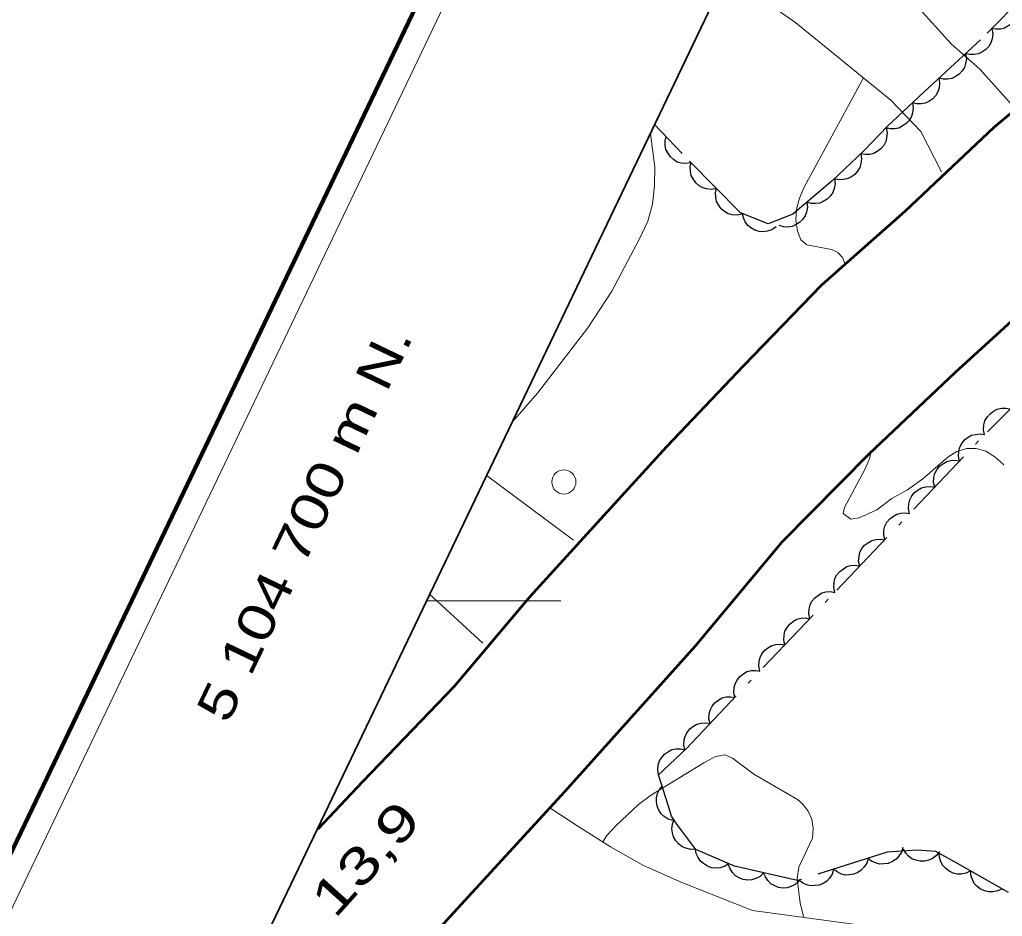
# Model space of a CAD drawing. Extents: x 355726 to 357533, y 5103782 to 5105258.
# Drawn here: x 355833.77 to 355874.45, y 5104686.94 to 5104724.05 of the extents above; entities that cross this region are included whole.
import ezdxf
from ezdxf.enums import TextEntityAlignment as Align

# ---------------------------------------------------------------- set-up
doc = ezdxf.new("R2010")
doc.units = 0
doc.header["$LTSCALE"] = 0.6
doc.linetypes.add('DOT_DASHED', pattern=[7.7, 5, -1.2, 0.3, -1.2])
doc.linetypes.add('LONG_DASHED', pattern=[7.5, 6, -1.5])
for name, color, linetype, lineweight in [('19', 7, 'Continuous', 13), ('2', 7, 'LONG_DASHED', 13), ('21', 7, 'LONG_DASHED', 35), ('3', 7, 'Continuous', 140), ('36', 7, 'Continuous', 13), ('44', 7, 'Continuous', 25), ('60', 7, 'Continuous', 13), ('61', 7, 'Continuous', 13)]:
    doc.layers.add(name, color=color, linetype=linetype, lineweight=lineweight)

msp = doc.modelspace()

# ---------------------------------------------------------------- linework, layer by layer
at = {"layer": '19'}
for p, q in [((355856.7, 5104702.51), (355853.09, 5104705.2)), ((355850.73, 5104700.29), (355852.94, 5104698.24))]:
    msp.add_line(p, q, dxfattribs=at)
for points in [[(355864.6, 5104729.25), (355865.57, 5104728.55), (355869.6, 5104725.58), (355870.87, 5104724.67), (355872.33, 5104723.06), (355873.52, 5104722), (355874.98, 5104720.38)], [(355871.93, 5104717.76), (355871.08, 5104719.42), (355869.83, 5104720.72), (355865.9, 5104723.92), (355863.02, 5104725.95)], [(355855.76, 5104691.4), (355856.92, 5104690.65), (355858.23, 5104689.81), (355859.59, 5104689.04), (355861.18, 5104688.34), (355864.11, 5104687.18), (355870.32, 5104686.34), (355873.44, 5104685.86), (355872.73, 5104678.54)]]:
    msp.add_lwpolyline(points, dxfattribs=at)
at = {"layer": '2', "linetype": 'Continuous'}
for points in [[(355868.7, 5104721.64), (355866.25, 5104717.12), (355866.05, 5104716.67), (355865.93, 5104716.21), (355865.9, 5104715.76), (355865.97, 5104715.32), (355866.11, 5104714.94), (355866.36, 5104714.74), (355867.38, 5104714.54), (355867.64, 5104714.42), (355867.83, 5104714.21), (355867.94, 5104713.93)], [(355859.88, 5104719.33), (355860.06, 5104717.95), (355860.05, 5104717.17), (355859.97, 5104716.42), (355859.77, 5104715.72), (355859.44, 5104715.01), (355858.28, 5104712.82), (355857.29, 5104711.3), (355855.21, 5104708.59), (355854.17, 5104707.41)], [(355869, 5104706.13), (355868.95, 5104705.87), (355868.76, 5104705.43), (355867.92, 5104703.86), (355867.86, 5104703.61), (355868.18, 5104703.38), (355868.52, 5104703.43), (355869.25, 5104703.76), (355869.87, 5104704.24), (355870.52, 5104704.59), (355871.16, 5104705.05), (355872.2, 5104705.94), (355872.56, 5104706.18), (355872.96, 5104706.3), (355873.37, 5104706.3), (355873.77, 5104706.2), (355874.14, 5104705.96), (355874.51, 5104705.63)], [(355857.91, 5104690.02), (355858.08, 5104690.28), (355858.46, 5104690.7), (355859.39, 5104691.57), (355859.93, 5104691.97), (355862.1, 5104693.3), (355862.58, 5104693.55), (355862.97, 5104693.62), (355863.28, 5104693.49), (355864.16, 5104692.83), (355865.97, 5104691.78), (355866.2, 5104691.57), (355866.41, 5104691.29), (355866.56, 5104690.96), (355866.62, 5104690.58), (355866.59, 5104690.18), (355866.03, 5104688.97), (355865.96, 5104688.51), (355866.08, 5104687.49), (355866.23, 5104686.89)]]:
    msp.add_lwpolyline(points, dxfattribs=at)
at = {"layer": '21', "linetype": 'Continuous', "lineweight": 53}
for points in [[(355909.86, 5104740.86), (355905.16, 5104738.78), (355901.16, 5104737.01), (355891.03, 5104731.88), (355889.08, 5104730.6), (355886.88, 5104729.17), (355882.37, 5104726.22), (355878.23, 5104723.05), (355874.1, 5104719.59), (355870.43, 5104716.13), (355866.97, 5104713.07), (355863.74, 5104709.72), (355860.55, 5104706.38), (355857.96, 5104703.53), (355854.88, 5104700.15), (355851.76, 5104696.45), (355847.96, 5104692.51), (355846.11, 5104690.55)], [(355903.04, 5104730.51), (355895.74, 5104726.76), (355889.22, 5104722.71), (355885.02, 5104719.76), (355881.78, 5104717.58), (355878.66, 5104715), (355875.6, 5104712.28), (355872.5, 5104709.45), (355868.93, 5104706.07), (355865.32, 5104702.43), (355861.73, 5104698.12), (355856.34, 5104692.11), (355851.43, 5104686.76), (355847.7, 5104682.46), (355841.92, 5104676.38), (355836.26, 5104669.98)]]:
    msp.add_lwpolyline(points, dxfattribs=at)
at = {"layer": '36'}
msp.add_circle((355856.299, 5104704.92), 0.5, dxfattribs=at)
at = {"layer": '44', "linetype": 'DOT_DASHED'}
for points in [[(355871.93, 5104744.56), (355872.74, 5104743.88), (355874.29, 5104742.41), (355875.33, 5104741.43), (355877.25, 5104739.55), (355878.53, 5104737.54), (355879.17, 5104736.58), (355879.28, 5104735.73), (355879.62, 5104733.46), (355879.38, 5104732), (355878.91, 5104730.49), (355878.05, 5104728.99), (355877.02, 5104727.19), (355875.93, 5104725.63), (355873.54, 5104723.22), (355871.41, 5104721.25), (355869.7, 5104719.64), (355868.71, 5104718.62), (355867.4, 5104717.38), (355865.78, 5104716.01), (355864.75, 5104715.61), (355863.61, 5104716.06), (355861.19, 5104718.52), (355860.04, 5104719.73)], [(355874.71, 5104687.93), (355873.2, 5104688.78), (355872.6, 5104689.12), (355871.7, 5104689.63), (355870.92, 5104689.68), (355869.68, 5104689.59), (355865.97, 5104688.42), (355863.36, 5104689.01), (355861.76, 5104689.71), (355860.97, 5104690.76), (355860.75, 5104691.08), (355860.62, 5104691.54), (355860.22, 5104692.8), (355861.37, 5104693.89), (355867.6, 5104700.44), (355873.83, 5104707), (355880.55, 5104713.7)]]:
    msp.add_lwpolyline(points, dxfattribs=at)
at = {"layer": '44'}
for points in [[(355875.06, 5104724.75), (355875.1, 5104724.55), (355875.08, 5104724.35), (355875.04, 5104724.19), (355874.96, 5104724.03), (355874.84, 5104723.89), (355874.68, 5104723.78), (355874.54, 5104723.7), (355874.37, 5104723.66), (355874.18, 5104723.66), (355874, 5104723.69)], [(355874.02, 5104723.67), (355874.06, 5104723.46), (355874.03, 5104723.26), (355873.98, 5104723.1), (355873.89, 5104722.95), (355873.76, 5104722.82), (355873.6, 5104722.71), (355873.46, 5104722.64), (355873.28, 5104722.61), (355873.1, 5104722.61), (355872.92, 5104722.65)], [(355872.92, 5104722.65), (355872.96, 5104722.44), (355872.93, 5104722.24), (355872.88, 5104722.08), (355872.79, 5104721.93), (355872.66, 5104721.8), (355872.5, 5104721.69), (355872.36, 5104721.62), (355872.18, 5104721.59), (355872, 5104721.59), (355871.82, 5104721.63)], [(355871.82, 5104721.63), (355871.85, 5104721.43), (355871.83, 5104721.23), (355871.78, 5104721.07), (355871.69, 5104720.92), (355871.57, 5104720.78), (355871.41, 5104720.67), (355871.26, 5104720.6), (355871.09, 5104720.57), (355870.9, 5104720.57), (355870.73, 5104720.61)], [(355870.73, 5104720.61), (355870.76, 5104720.4), (355870.73, 5104720.2), (355870.69, 5104720.04), (355870.6, 5104719.89), (355870.47, 5104719.75), (355870.31, 5104719.65), (355870.17, 5104719.57), (355870, 5104719.54), (355869.81, 5104719.54), (355869.63, 5104719.58)], [(355869.64, 5104719.58), (355869.68, 5104719.37), (355869.66, 5104719.17), (355869.63, 5104719.01), (355869.54, 5104718.85), (355869.42, 5104718.71), (355869.27, 5104718.6), (355869.13, 5104718.52), (355868.96, 5104718.48), (355868.77, 5104718.47), (355868.59, 5104718.5)], [(355861.56, 5104718.13), (355861.35, 5104718.1), (355861.15, 5104718.12), (355860.99, 5104718.16), (355860.84, 5104718.26), (355860.71, 5104718.38), (355860.6, 5104718.54), (355860.52, 5104718.68), (355860.49, 5104718.86), (355860.49, 5104719.04), (355860.53, 5104719.22)], [(355868.59, 5104718.5), (355868.62, 5104718.3), (355868.59, 5104718.1), (355868.55, 5104717.94), (355868.46, 5104717.79), (355868.34, 5104717.65), (355868.18, 5104717.54), (355868.03, 5104717.47), (355867.86, 5104717.44), (355867.67, 5104717.43), (355867.5, 5104717.47)], [(355862.62, 5104717.07), (355862.41, 5104717.03), (355862.21, 5104717.05), (355862.05, 5104717.09), (355861.9, 5104717.18), (355861.76, 5104717.3), (355861.65, 5104717.46), (355861.57, 5104717.6), (355861.54, 5104717.77), (355861.53, 5104717.96), (355861.57, 5104718.14)], [(355867.5, 5104717.47), (355867.53, 5104717.26), (355867.49, 5104717.06), (355867.44, 5104716.9), (355867.33, 5104716.76), (355867.2, 5104716.63), (355867.04, 5104716.53), (355866.89, 5104716.46), (355866.72, 5104716.44), (355866.53, 5104716.45), (355866.36, 5104716.5)], [(355863.67, 5104716), (355863.47, 5104715.96), (355863.26, 5104715.98), (355863.1, 5104716.02), (355862.95, 5104716.11), (355862.81, 5104716.23), (355862.7, 5104716.39), (355862.62, 5104716.53), (355862.59, 5104716.71), (355862.58, 5104716.89), (355862.62, 5104717.07)], [(355866.36, 5104716.5), (355866.38, 5104716.29), (355866.34, 5104716.09), (355866.29, 5104715.93), (355866.19, 5104715.79), (355866.06, 5104715.66), (355865.89, 5104715.56), (355865.75, 5104715.49), (355865.57, 5104715.47), (355865.39, 5104715.48), (355865.21, 5104715.53)], [(355865.09, 5104715.48), (355864.91, 5104715.36), (355864.72, 5104715.3), (355864.56, 5104715.27), (355864.38, 5104715.29), (355864.21, 5104715.34), (355864.04, 5104715.44), (355863.91, 5104715.54), (355863.81, 5104715.68), (355863.73, 5104715.85), (355863.69, 5104716.03)], [(355873.71, 5104706.88), (355873.67, 5104707.08), (355873.69, 5104707.29), (355873.73, 5104707.45), (355873.82, 5104707.6), (355873.94, 5104707.74), (355874.09, 5104707.85), (355874.24, 5104707.93), (355874.41, 5104707.97), (355874.59, 5104707.97), (355874.77, 5104707.94)], [(355872.68, 5104705.79), (355872.63, 5104705.99), (355872.65, 5104706.19), (355872.69, 5104706.36), (355872.77, 5104706.51), (355872.88, 5104706.66), (355873.04, 5104706.77), (355873.18, 5104706.85), (355873.35, 5104706.89), (355873.53, 5104706.91), (355873.71, 5104706.88)], [(355871.65, 5104704.7), (355871.6, 5104704.9), (355871.62, 5104705.11), (355871.65, 5104705.27), (355871.74, 5104705.42), (355871.85, 5104705.57), (355872.01, 5104705.68), (355872.15, 5104705.77), (355872.32, 5104705.81), (355872.5, 5104705.82), (355872.68, 5104705.79)], [(355870.61, 5104703.61), (355870.57, 5104703.82), (355870.58, 5104704.02), (355870.62, 5104704.18), (355870.7, 5104704.34), (355870.82, 5104704.48), (355870.97, 5104704.59), (355871.11, 5104704.68), (355871.28, 5104704.72), (355871.47, 5104704.73), (355871.65, 5104704.7)], [(355869.58, 5104702.53), (355869.54, 5104702.73), (355869.55, 5104702.93), (355869.59, 5104703.09), (355869.67, 5104703.25), (355869.79, 5104703.39), (355869.94, 5104703.51), (355870.08, 5104703.59), (355870.25, 5104703.63), (355870.44, 5104703.64), (355870.61, 5104703.61)], [(355868.55, 5104701.44), (355868.5, 5104701.64), (355868.52, 5104701.84), (355868.55, 5104702.01), (355868.64, 5104702.16), (355868.75, 5104702.3), (355868.91, 5104702.42), (355869.05, 5104702.5), (355869.22, 5104702.54), (355869.4, 5104702.55), (355869.58, 5104702.53)], [(355867.51, 5104700.35), (355867.47, 5104700.55), (355867.49, 5104700.76), (355867.52, 5104700.92), (355867.6, 5104701.07), (355867.72, 5104701.22), (355867.87, 5104701.33), (355868.01, 5104701.42), (355868.18, 5104701.46), (355868.37, 5104701.47), (355868.55, 5104701.44)], [(355866.48, 5104699.26), (355866.44, 5104699.47), (355866.45, 5104699.67), (355866.49, 5104699.83), (355866.57, 5104699.99), (355866.69, 5104700.13), (355866.84, 5104700.24), (355866.98, 5104700.33), (355867.15, 5104700.37), (355867.34, 5104700.38), (355867.51, 5104700.35)], [(355865.45, 5104698.18), (355865.4, 5104698.38), (355865.42, 5104698.58), (355865.45, 5104698.74), (355865.54, 5104698.9), (355865.65, 5104699.04), (355865.81, 5104699.16), (355865.95, 5104699.24), (355866.12, 5104699.28), (355866.3, 5104699.29), (355866.48, 5104699.26)], [(355864.41, 5104697.09), (355864.37, 5104697.29), (355864.38, 5104697.5), (355864.42, 5104697.66), (355864.5, 5104697.81), (355864.62, 5104697.96), (355864.77, 5104698.07), (355864.91, 5104698.15), (355865.08, 5104698.19), (355865.27, 5104698.21), (355865.45, 5104698.18)], [(355863.38, 5104696), (355863.33, 5104696.21), (355863.35, 5104696.41), (355863.39, 5104696.57), (355863.47, 5104696.72), (355863.59, 5104696.87), (355863.74, 5104696.98), (355863.88, 5104697.07), (355864.05, 5104697.11), (355864.24, 5104697.12), (355864.41, 5104697.09)], [(355862.35, 5104694.92), (355862.3, 5104695.12), (355862.32, 5104695.32), (355862.35, 5104695.48), (355862.44, 5104695.64), (355862.55, 5104695.78), (355862.71, 5104695.9), (355862.85, 5104695.98), (355863.02, 5104696.02), (355863.2, 5104696.03), (355863.38, 5104696)], [(355861.31, 5104693.83), (355861.27, 5104694.03), (355861.28, 5104694.24), (355861.32, 5104694.4), (355861.4, 5104694.55), (355861.52, 5104694.7), (355861.67, 5104694.81), (355861.81, 5104694.89), (355861.98, 5104694.93), (355862.17, 5104694.95), (355862.35, 5104694.92)], [(355860.22, 5104692.8), (355860.19, 5104693.01), (355860.21, 5104693.21), (355860.26, 5104693.37), (355860.35, 5104693.52), (355860.47, 5104693.65), (355860.63, 5104693.76), (355860.77, 5104693.84), (355860.95, 5104693.87), (355861.13, 5104693.87), (355861.31, 5104693.83)], [(355860.82, 5104690.9), (355860.62, 5104690.96), (355860.45, 5104691.07), (355860.33, 5104691.18), (355860.23, 5104691.33), (355860.16, 5104691.5), (355860.14, 5104691.69), (355860.13, 5104691.85), (355860.18, 5104692.02), (355860.26, 5104692.19), (355860.37, 5104692.33)], [(355861.75, 5104689.72), (355861.55, 5104689.71), (355861.35, 5104689.76), (355861.19, 5104689.82), (355861.06, 5104689.93), (355860.93, 5104690.06), (355860.84, 5104690.23), (355860.79, 5104690.39), (355860.77, 5104690.56), (355860.79, 5104690.75), (355860.85, 5104690.92)], [(355863.12, 5104689.11), (355862.95, 5104689), (355862.75, 5104688.95), (355862.59, 5104688.93), (355862.41, 5104688.95), (355862.24, 5104689.01), (355862.08, 5104689.12), (355861.95, 5104689.22), (355861.86, 5104689.37), (355861.78, 5104689.54), (355861.75, 5104689.71)], [(355870.33, 5104689.79), (355870.27, 5104689.59), (355870.15, 5104689.42), (355870.05, 5104689.3), (355869.9, 5104689.21), (355869.73, 5104689.13), (355869.54, 5104689.11), (355869.37, 5104689.1), (355869.2, 5104689.15), (355869.04, 5104689.23), (355868.9, 5104689.34)], [(355871.85, 5104689.62), (355871.72, 5104689.46), (355871.56, 5104689.34), (355871.41, 5104689.26), (355871.24, 5104689.23), (355871.05, 5104689.22), (355870.87, 5104689.27), (355870.71, 5104689.32), (355870.57, 5104689.43), (355870.45, 5104689.56), (355870.36, 5104689.72)], [(355873.14, 5104688.82), (355872.95, 5104688.72), (355872.75, 5104688.69), (355872.58, 5104688.68), (355872.41, 5104688.73), (355872.25, 5104688.81), (355872.1, 5104688.93), (355871.98, 5104689.04), (355871.9, 5104689.2), (355871.85, 5104689.38), (355871.83, 5104689.55)], [(355864.57, 5104688.74), (355864.42, 5104688.59), (355864.24, 5104688.5), (355864.08, 5104688.45), (355863.91, 5104688.44), (355863.72, 5104688.47), (355863.55, 5104688.54), (355863.4, 5104688.62), (355863.28, 5104688.75), (355863.18, 5104688.9), (355863.11, 5104689.07)], [(355868.9, 5104689.34), (355868.84, 5104689.14), (355868.72, 5104688.97), (355868.61, 5104688.85), (355868.47, 5104688.75), (355868.3, 5104688.68), (355868.11, 5104688.66), (355867.94, 5104688.65), (355867.77, 5104688.7), (355867.61, 5104688.78), (355867.46, 5104688.89)], [(355866.04, 5104688.41), (355865.88, 5104688.26), (355865.7, 5104688.17), (355865.54, 5104688.12), (355865.37, 5104688.11), (355865.19, 5104688.14), (355865.01, 5104688.21), (355864.87, 5104688.29), (355864.74, 5104688.42), (355864.64, 5104688.57), (355864.57, 5104688.74)], [(355867.46, 5104688.89), (355867.41, 5104688.69), (355867.29, 5104688.52), (355867.18, 5104688.4), (355867.04, 5104688.3), (355866.87, 5104688.23), (355866.68, 5104688.21), (355866.51, 5104688.2), (355866.34, 5104688.25), (355866.18, 5104688.33), (355866.03, 5104688.44)], [(355874.44, 5104688.08), (355874.26, 5104687.99), (355874.06, 5104687.95), (355873.89, 5104687.95), (355873.72, 5104687.99), (355873.55, 5104688.07), (355873.4, 5104688.19), (355873.29, 5104688.3), (355873.21, 5104688.46), (355873.15, 5104688.64), (355873.14, 5104688.82)]]:
    msp.add_lwpolyline(points, dxfattribs=at)
at = {"layer": '60', "lineweight": 158}
msp.add_lwpolyline([(355725.74, 5104464.62), (357152.72, 5103781.6), (357532.66, 5104575.38), (356105.68, 5105258.4)], close=True, dxfattribs=at)
at = {"layer": '60'}
msp.add_lwpolyline([(355727.1, 5104465.08), (357152.24, 5103782.93), (357531.32, 5104574.91), (356106.18, 5105257.06)], close=True, dxfattribs=at)
at = {"layer": '60', "lineweight": 35}
msp.add_lwpolyline([(355740.43, 5104469.78), (356913.03, 5103908.53), (357283.46, 5104682.46), (356110.86, 5105243.71)], close=True, dxfattribs=at)
at = {"layer": '61'}
msp.add_line((355856.17, 5104700), (355850.62, 5104700), dxfattribs=at)

# ---------------------------------------------------------------- texts
at = {"layer": '3', "width": 1.4}
msp.add_text('13,9   ', height=1.5, rotation=48.021, dxfattribs=at).set_placement((355846.82, 5104686.8))
at = {"layer": '61', "width": 1.3}
msp.add_text(' 5 104 700 m N.', height=1.5, rotation=64.42, dxfattribs=at).set_placement((355846.08, 5104702.571), align=Align.CENTER)

doc.saveas('drawing.dxf')
